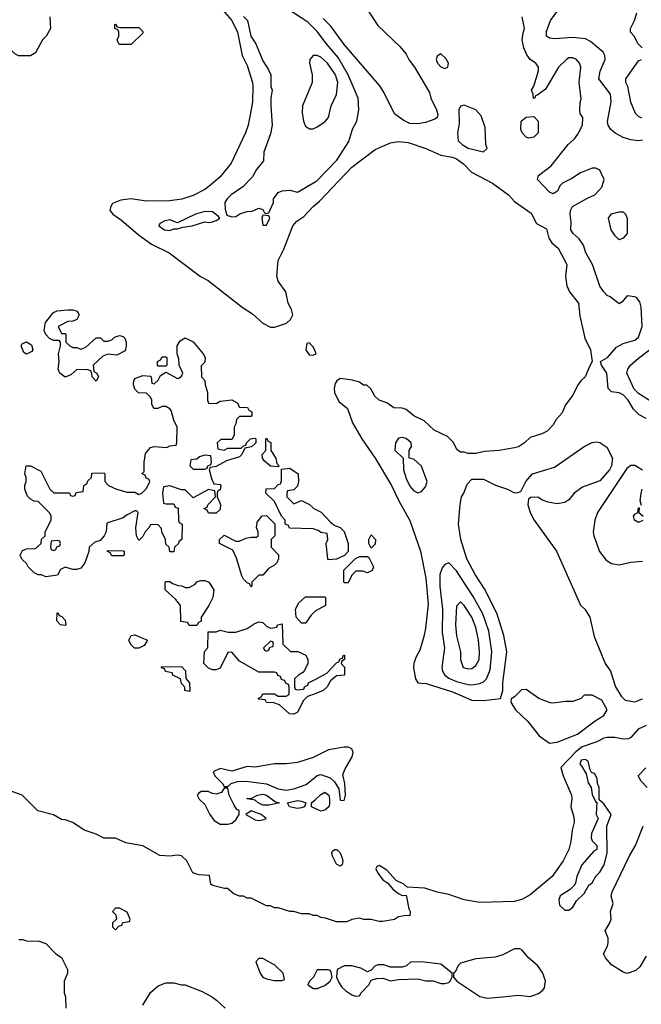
# Model space of a CAD drawing. Header units: inches. Extents: x 2348341 to 2479810, y 460419 to 613669.
# Tile 315 of 656: x 2368475 to 2371684, y 573070 to 578155. Entities that reach past the tile are written whole.
import ezdxf

# ---------------------------------------------------------------- set-up
doc = ezdxf.new("R2010")
doc.units = ezdxf.units.IN
doc.header["$MEASUREMENT"] = 0
doc.layers.add('C3567', color=7, linetype='Continuous')
doc.layers.add('C3577', color=7, linetype='Continuous')

msp = doc.modelspace()

# ---------------------------------------------------------------- linework, layer by layer
at = {"layer": 'C3567', "color": 2}
for points, elevation in [([(2370000, 578104.3), (2369961.8, 578141.8), (2369830, 578227.6), (2369810, 578247), (2369700.6, 578380.6), (2369606.3, 578506.3), (2369594.5, 578550), (2369594.5, 578570), (2369602.7, 578590), (2369631.3, 578628.7), (2369670, 578657.3), (2369706, 578670), (2369730, 578666), (2369790, 578643), (2369930, 578562.4), (2370000, 578538.6)], 106), ([(2369486.6, 578246.6), (2369570, 578150.5), (2369599.5, 578090), (2369623.8, 577970), (2369650, 577918), (2369676.4, 577830), (2369678.4, 577810), (2369676.3, 577730), (2369670.6, 577690.6), (2369654.4, 577610), (2369640.4, 577570), (2369565.9, 577414.1), (2369510, 577342.7), (2369459.9, 577300.1), (2369430, 577278), (2369370, 577246.6), (2369312.3, 577227.7), (2369250, 577219.5), (2369130, 577218.4), (2369049.5, 577229.5), (2368997.1, 577222.9), (2368954.8, 577205.2), (2368944.7, 577190), (2368941, 577170), (2368956, 577150), (2368999.9, 577119.9), (2369085.9, 577045.9), (2369154.9, 576994.9), (2369246.8, 576950), (2369408.7, 576828.7), (2369448.5, 576808.5), (2369624, 576670), (2369676.2, 576636.2), (2369730, 576587.3), (2369770, 576566.8), (2369790, 576566.8), (2369853.2, 576586.8), (2369873.6, 576606.4), (2369885.2, 576630), (2369878, 576658), (2369860.9, 576690), (2369849.2, 576750), (2369810, 576804), (2369802.9, 576830), (2369810, 576912), (2369839, 576970), (2369885.1, 577090), (2369906.1, 577113.9), (2369941.6, 577138.4), (2369989.3, 577190), (2370000, 577198.9)], 102), ([(2368631.1, 578168.9), (2368634, 578110), (2368612, 578070), (2368592, 578050), (2368556.9, 577983.1), (2368530, 577968), (2368468.4, 577968.4), (2368450, 577978), (2368434, 577994), (2368370, 578018), (2368358, 578030), (2368338, 578070), (2368315.3, 578095.3), (2368309, 578110), (2368315.3, 578130), (2368314.6, 578145.4), (2368306.3, 578186.3)], 98), ([(2369630, 578170.7), (2369650.5, 578150), (2369668.2, 578070), (2369694, 578030), (2369730, 577942), (2369758.5, 577898.5), (2369770.7, 577870.7), (2369772, 577810), (2369778, 577790), (2369770.9, 577749.1), (2369770.7, 577710), (2369778, 577610), (2369770, 577566), (2369734.8, 577470), (2369734, 577426), (2369698, 577382), (2369677.3, 577342.7), (2369627.7, 577292.3), (2369566.8, 577250), (2369546.8, 577230), (2369534.8, 577210), (2369536, 577176), (2369544.7, 577144.7), (2369570, 577136), (2369590, 577138.8), (2369611.6, 577151.6), (2369650, 577164.7), (2369674.6, 577165.4), (2369710, 577182), (2369730, 577174), (2369738, 577158), (2369750, 577154), (2369762, 577158), (2369786, 577210), (2369786, 577230), (2369810, 577262), (2369830, 577271.3), (2369870, 577274), (2369910, 577264.7), (2370000, 577318.1)], 106), ([(2370000, 577969.5), (2369990.6, 577969.4), (2369973.4, 577950), (2369970.4, 577930), (2369985.3, 577870), (2369985.3, 577830), (2369934.9, 577710), (2369933.2, 577673.2), (2369940.7, 577630), (2369950, 577604.7), (2369970.9, 577590.9), (2369990, 577590.8), (2370000, 577595.9)], 110), ([(2370000, 576443.5), (2369990, 576466), (2369970, 576486), (2369958, 576482), (2369952, 576450), (2369970, 576424.7), (2369990, 576422), (2370000, 576427)], 102), ([(2370000, 575522.4), (2369990, 575526), (2369868.4, 575528.4), (2369862, 575542), (2369846, 575550), (2369846, 575570), (2369826, 575590), (2369790, 575666), (2369746, 575710), (2369747.3, 575732.7), (2369790, 575734), (2369810, 575754), (2369822, 575758), (2369827.3, 575772.7), (2369826, 575834), (2369870, 575838), (2369912, 575810), (2369914, 575770), (2369910, 575746), (2369890, 575726), (2369858, 575722), (2369854, 575710), (2369854, 575690), (2369890, 575654), (2369930, 575672), (2369971.6, 575651.6), (2369994, 575630), (2370000, 575627)], 98), ([(2370000, 575100.6), (2369999.6, 575100.4), (2369979.6, 575080.4), (2369950, 575038), (2369930, 575038), (2369902, 575070), (2369899, 575110), (2369916.4, 575143.6), (2369950, 575174), (2370000, 575174)], 98), ([(2370000, 574673.9), (2369961, 574659), (2369941, 574639), (2369910, 574578), (2369890, 574568.7), (2369868, 574570), (2369816.4, 574616.4), (2369787.3, 574627.3), (2369748.4, 574628.4), (2369742, 574642), (2369710, 574646), (2369706, 574650), (2369722, 574658), (2369730, 574674), (2369790, 574674), (2369810, 574662), (2369850, 574662), (2369866, 574670), (2369866, 574710), (2369862, 574722), (2369850, 574726), (2369842, 574742), (2369827.3, 574747.3), (2369822, 574762), (2369807.3, 574767.3), (2369802, 574782), (2369790, 574786), (2369710, 574786), (2369610, 574842), (2369570, 574888), (2369550, 574886), (2369510, 574806), (2369490, 574798), (2369470, 574798), (2369450, 574806), (2369426, 574830), (2369428.4, 574891.6), (2369446, 574910), (2369447.3, 574992.7), (2369490, 574994), (2369510, 575002), (2369551.6, 574991.6), (2369590, 574991.3), (2369650, 575011.3), (2369684.7, 575035.3), (2369710, 575044.7), (2369730, 575042), (2369750, 575022), (2369770, 575012), (2369802, 575018), (2369806, 575030), (2369830, 575034), (2369834, 574930), (2369872.7, 574892.7), (2369911.6, 574891.6), (2369952.7, 574872.7), (2369962, 574850), (2369962, 574830), (2369945.4, 574794.6), (2369936.9, 574783.1), (2369914, 574770), (2369894, 574750), (2369894, 574710), (2369898, 574698), (2369910, 574694), (2369942, 574698), (2369946, 574710), (2369962, 574718), (2369966, 574730), (2370000, 574747.9)], 98), ([(2370000, 574350), (2369990, 574345.2), (2369910, 574319.5), (2369850, 574312.3), (2369790, 574312.3), (2369690, 574294), (2369650, 574297.2), (2369570, 574274), (2369510, 574288), (2369474, 574270), (2369482, 574250), (2369522, 574210), (2369530, 574194), (2369550, 574194), (2369566, 574210), (2369599, 574221), (2369642.5, 574222.5), (2369750, 574209), (2369810, 574182), (2369850, 574175.3), (2369890, 574182.6), (2369954.3, 574205.7), (2370000, 574242.7)], 102), ([(2370000, 573528), (2369990, 573528), (2369970, 573538), (2369930, 573538), (2369890, 573548.7), (2369870, 573548.7), (2369810, 573568), (2369790, 573568), (2369770, 573578), (2369750, 573578), (2369670, 573618), (2369650, 573618), (2369630, 573628), (2369610, 573628), (2369580.4, 573640.4), (2369547.3, 573667.3), (2369532.7, 573667.3), (2369470, 573684), (2369462, 573690), (2369454.6, 573734.6), (2369399.3, 573739.3), (2369369.5, 573749.5), (2369337.2, 573810), (2369310, 573837.2), (2369290, 573840.9), (2369250, 573835.1), (2369199, 573839), (2369110, 573888), (2369023.1, 573903.1), (2368970, 573928), (2368910, 573928), (2368870, 573948.7), (2368808, 573970), (2368750, 574008.7), (2368710, 574022), (2368690, 574024), (2368649.1, 574049.1), (2368569.1, 574069.1), (2368488, 574150), (2368386.8, 574186.8)], 102), ([(2370000, 574081.7), (2369982, 574090), (2369982, 574110), (2370000, 574126.5)], 98), ([(2368470, 573404.7), (2368490, 573404.7), (2368510, 573398), (2368575.3, 573395.3), (2368610, 573384.7), (2368662, 573330), (2368690, 573312), (2368722, 573250), (2368722, 573230), (2368704.7, 573190), (2368704.7, 573130), (2368711.6, 573108.4), (2368714, 573050)], 102), ([(2370000, 573227.6), (2369991.3, 573210), (2369971.3, 573190), (2369962, 573170), (2369991, 573151), (2370000, 573150.9)], 106), ([(2369110, 573064.7), (2369150, 573131.3), (2369190, 573164.7), (2369230, 573181), (2369270, 573181), (2369310, 573171), (2369330, 573171), (2369416.3, 573136.3), (2369470, 573106.8), (2369490.5, 573090.5), (2369536, 573050)], 102)]:
    msp.add_lwpolyline(points, dxfattribs=dict(at, elevation=elevation))
for points, elevation in [([(2368990, 578114), (2369090, 578114), (2369110, 578094), (2369110, 578086), (2369050, 578026), (2368990, 578026), (2368986, 578030), (2368978, 578050), (2368986, 578070), (2368986, 578090), (2368982, 578102), (2368966, 578110), (2368966, 578130), (2368970, 578132), (2368978, 578118)], 98), ([(2369430, 577164), (2369382, 577150), (2369290, 577106), (2369250, 577122), (2369223.5, 577116.5), (2369198, 577102), (2369194, 577090), (2369222, 577070), (2369250, 577066), (2369270, 577074), (2369290, 577074), (2369316.4, 577083.6), (2369366, 577090), (2369430, 577111.3), (2369450, 577106.8), (2369466, 577110), (2369490, 577118), (2369508, 577130), (2369500.4, 577140.4), (2369470, 577162)], 106), ([(2369730, 577146), (2369724.7, 577130), (2369730, 577094), (2369750, 577094), (2369766, 577130), (2369762, 577142)], 106), ([(2368690, 576534), (2368710, 576534), (2368714, 576530), (2368714, 576490), (2368734, 576470), (2368750, 576462), (2368770, 576462), (2368790, 576454), (2368816.4, 576463.6), (2368870, 576512), (2368891.6, 576511.6), (2368910, 576494), (2368930, 576494), (2368950, 576502), (2368964.7, 576515.3), (2368990, 576524.7), (2369010, 576518), (2369018, 576510), (2369024.7, 576490), (2369024.7, 576470), (2369022, 576450), (2369016.9, 576443.1), (2368976.9, 576423.1), (2368930, 576428), (2368903.6, 576416.4), (2368854, 576370), (2368858, 576338), (2368874, 576330), (2368882, 576310), (2368870, 576288), (2368848.7, 576310), (2368848, 576328), (2368842, 576342), (2368827.3, 576347.3), (2368770, 576348), (2368739.8, 576320.2), (2368710, 576308.7), (2368682, 576330), (2368674, 576350), (2368679, 576390), (2368675.3, 576430), (2368686, 576470), (2368686, 576490), (2368678, 576498), (2368650, 576498), (2368628.7, 576508.7), (2368609.1, 576529.1), (2368602, 576550), (2368608.4, 576591.6), (2368650, 576642), (2368668.9, 576651.1), (2368724, 576656), (2368750, 576656), (2368772, 576650), (2368782, 576630), (2368770, 576606), (2368750, 576598), (2368723.6, 576596.4), (2368674, 576570)], 98), ([(2369490, 576172), (2369510, 576184.7), (2369570, 576192), (2369596.9, 576176.9), (2369610, 576154), (2369651.6, 576151.6), (2369658, 576138), (2369674, 576130), (2369674, 576110), (2369670, 576106), (2369610, 576106), (2369594, 576090), (2369591.6, 576068.4), (2369582, 576050), (2369582, 576010), (2369570, 575986), (2369512.7, 575987.3), (2369494, 575970), (2369498, 575938), (2369530, 575932), (2369550, 575942), (2369618, 575942), (2369630, 575954), (2369642, 575958), (2369646, 575970), (2369666, 575990), (2369690, 575994), (2369694, 575990), (2369694, 575970), (2369671.6, 575948.4), (2369638, 575942), (2369622, 575910), (2369610, 575898), (2369542.8, 575877.2), (2369490, 575848), (2369458, 575842), (2369454, 575830), (2369465.4, 575785.4), (2369478, 575758), (2369510, 575754), (2369514, 575750), (2369510, 575726), (2369498, 575722), (2369494, 575710), (2369494, 575690), (2369511.1, 575651.1), (2369510, 575626), (2369490, 575606), (2369450, 575606), (2369442, 575622), (2369426, 575630), (2369442, 575638), (2369446, 575650), (2369486, 575690), (2369482, 575722), (2369450, 575728), (2369370, 575686), (2369330, 575726), (2369310, 575726), (2369250, 575748), (2369218, 575742), (2369212, 575710), (2369218, 575658), (2369230, 575654), (2369270, 575654), (2369278, 575638), (2369292.7, 575632.7), (2369294, 575570), (2369298, 575558), (2369314, 575550), (2369312, 575470), (2369298, 575462), (2369294, 575450), (2369274, 575430), (2369270, 575406), (2369250, 575406), (2369246, 575430), (2369230, 575446), (2369228, 575470), (2369208, 575510), (2369207.3, 575527.3), (2369187.3, 575547.3), (2369150, 575546), (2369142, 575530), (2369122, 575510), (2369110, 575486), (2369090, 575466), (2369078, 575490), (2369075.3, 575530), (2369086, 575610), (2369078, 575618), (2369070, 575618), (2369030, 575598), (2369010, 575582), (2368925.4, 575554.6), (2368921, 575510), (2368911, 575489), (2368890, 575466), (2368863.6, 575456.4), (2368834, 575430), (2368831.6, 575408.4), (2368811.3, 575350), (2368790, 575322), (2368770, 575315.3), (2368750, 575315.3), (2368710, 575328), (2368685.4, 575314.6), (2368670, 575286), (2368610, 575278), (2368587.3, 575287.3), (2368570, 575288), (2368550, 575298), (2368518, 575330), (2368510, 575346), (2368487.3, 575367.3), (2368480.4, 575380.4), (2368478, 575390), (2368490, 575414), (2368510, 575422), (2368556.4, 575423.6), (2368586, 575450), (2368588.4, 575471.6), (2368606, 575490), (2368606, 575510), (2368638, 575570), (2368638, 575590), (2368630, 575606), (2368570, 575666), (2368550, 575668), (2368530, 575678), (2368514.6, 575694.6), (2368502, 575730), (2368502, 575750), (2368508.7, 575770), (2368508.7, 575790), (2368502, 575810), (2368508.7, 575851.3), (2368531.6, 575851.6), (2368583.6, 575823.6), (2368631.1, 575731.1), (2368651.6, 575711.6), (2368732, 575712), (2368738, 575698), (2368750, 575694), (2368762, 575698), (2368767.3, 575712.7), (2368802, 575718), (2368806, 575750), (2368822, 575758), (2368827.3, 575772.7), (2368846, 575790), (2368847.3, 575812.7), (2368910, 575814), (2368914, 575810), (2368914, 575770), (2368934, 575750), (2368974, 575730), (2369030, 575714), (2369070, 575714), (2369090, 575702), (2369106, 575710), (2369130, 575734), (2369146, 575770), (2369142, 575782), (2369127.3, 575787.3), (2369122, 575802), (2369106, 575810), (2369118, 575822), (2369118, 575870), (2369125.2, 575914.8), (2369150, 575944.7), (2369170, 575951.3), (2369235.3, 575944.7), (2369250, 575954), (2369282, 575958), (2369286, 575970), (2369288, 576050), (2369270, 576086), (2369256.4, 576136.4), (2369250, 576146), (2369230, 576158), (2369210, 576158), (2369187.3, 576147.3), (2369167.3, 576147.3), (2369158, 576170), (2369158, 576190), (2369150, 576206), (2369130, 576226), (2369088.4, 576228.4), (2369070, 576246), (2369062, 576270), (2369064, 576290), (2369070, 576302), (2369110, 576318), (2369150, 576314), (2369154, 576310), (2369158, 576278), (2369170, 576274), (2369190, 576294), (2369202, 576318), (2369230, 576334), (2369290, 576302), (2369296.4, 576303.6), (2369310, 576314), (2369318, 576330), (2369298, 576370), (2369296.4, 576403.6), (2369288, 576430), (2369288, 576470), (2369303.1, 576496.9), (2369328.9, 576511.1), (2369370, 576491.3), (2369422, 576430), (2369432, 576410), (2369430, 576386), (2369412.7, 576367.3), (2369414, 576310), (2369431.6, 576291.6), (2369432, 576270), (2369444.7, 576230), (2369444.7, 576190), (2369450, 576174)], 98), ([(2368510, 576428), (2368496.4, 576436.4), (2368482, 576470), (2368490, 576482), (2368510, 576491.3), (2368535.3, 576475.3), (2368542, 576450), (2368538, 576442)], 98), ([(2369190, 576366), (2369186, 576370), (2369186, 576390), (2369202, 576398), (2369210, 576414), (2369230, 576414), (2369234, 576410), (2369234, 576370), (2369230, 576366)], 98), ([(2369810, 575846), (2369769.1, 575849.1), (2369736.4, 575876.4), (2369728, 575890), (2369726, 575910), (2369746, 575930), (2369746, 575990), (2369750, 575994), (2369758, 575978), (2369771.6, 575971.6), (2369772, 575930), (2369798, 575890), (2369802, 575862), (2369814, 575850)], 98), ([(2369430, 575906), (2369403.6, 575896.4), (2369390, 575886), (2369358, 575882), (2369354, 575850), (2369370, 575834), (2369430, 575834), (2369442, 575838), (2369446, 575850), (2369462, 575858), (2369466, 575870), (2369462, 575902)], 98), ([(2369670, 575226), (2369662, 575242), (2369650, 575246), (2369630, 575266), (2369622, 575282), (2369594.6, 575374.6), (2369575.3, 575415.3), (2369506, 575450), (2369506, 575470), (2369530, 575492), (2369590, 575462), (2369610, 575462), (2369643.1, 575476.9), (2369670, 575482), (2369698, 575482), (2369706, 575490), (2369706, 575510), (2369698, 575530), (2369700.4, 575559.6), (2369727.3, 575592.7), (2369750, 575594), (2369791.6, 575551.6), (2369792, 575490), (2369774, 575470), (2369774, 575430), (2369811.6, 575391.6), (2369811.3, 575370), (2369802, 575350), (2369790, 575338), (2369759.6, 575320.4), (2369730, 575286), (2369710, 575286), (2369674, 575250), (2369674, 575230)], 98), ([(2368670, 575466), (2368638, 575462), (2368634, 575430), (2368638, 575418), (2368650, 575414), (2368662, 575418), (2368667.3, 575432.7), (2368682, 575438), (2368686, 575450), (2368682, 575462)], 98), ([(2368950, 575386), (2368942, 575402), (2368926, 575410), (2368930, 575414), (2369010, 575412), (2369014, 575410), (2369014, 575390), (2369010, 575386)], 98), ([(2369350, 575026), (2369342, 575042), (2369307.3, 575047.3), (2369306, 575130), (2369280.4, 575160.4), (2369226, 575210), (2369226, 575250), (2369230, 575254), (2369250, 575254), (2369263.6, 575243.6), (2369292.7, 575232.7), (2369311.6, 575231.6), (2369330, 575222), (2369350, 575222), (2369380.4, 575239.6), (2369389, 575251), (2369410, 575258), (2369430, 575258), (2369451.3, 575250), (2369478, 575210), (2369471.3, 575170), (2369450.9, 575129.1), (2369412, 575070), (2369412, 575048), (2369398, 575042), (2369390, 575026)], 98), ([(2368710, 575026), (2368686, 575030), (2368666, 575050), (2368668.4, 575091.6), (2368674, 575090), (2368678, 575078), (2368692.7, 575072.7), (2368710, 575054), (2368714, 575030)], 98), ([(2369068.4, 574908.4), (2369048.4, 574928.4), (2369038, 574950), (2369050, 574974), (2369070, 574978), (2369134, 574950), (2369116.9, 574923.1), (2369090, 574908.7)], 98), ([(2369770, 574946), (2369734, 574910), (2369738, 574898), (2369750, 574894), (2369762, 574898), (2369766, 574914), (2369782, 574918), (2369786, 574930), (2369782, 574942)], 98), ([(2369350, 574686), (2369328, 574690), (2369327.3, 574707.3), (2369310, 574726), (2369306, 574750), (2369266, 574770), (2369262, 574782), (2369228.4, 574788.4), (2369222, 574802), (2369207.3, 574807.3), (2369207.3, 574812.7), (2369310, 574814), (2369331.6, 574791.6), (2369332.7, 574752.7), (2369352, 574730), (2369354, 574690)], 98), ([(2369550, 574186), (2369530, 574186), (2369516, 574164), (2369490, 574155.3), (2369470, 574158), (2369448.4, 574168.4), (2369411.6, 574168.4), (2369399.6, 574160.4), (2369392, 574150), (2369402, 574130), (2369430, 574102), (2369456, 574050), (2369479.8, 574019.8), (2369510, 574001), (2369550, 574001), (2369570, 574006), (2369590, 574022), (2369608, 574050), (2369608, 574070), (2369596, 574076), (2369581, 574101), (2369557.2, 574150)], 102), ([(2369762.3, 574097.7), (2369730, 574098.9), (2369706.6, 574110), (2369690, 574124.5), (2369649.3, 574130.7), (2369650, 574134), (2369670, 574132), (2369702, 574150), (2369730, 574155.8), (2369750, 574150.4), (2369796.4, 574116.4), (2369814, 574110), (2369810, 574109.2)], 98), ([(2369910, 574080.5), (2369868, 574090), (2369858, 574110), (2369910, 574121.6), (2369930, 574119.3), (2369952, 574110), (2369946, 574090), (2369930, 574084.2)], 98), ([(2369670, 574068.7), (2369642, 574050), (2369690, 574022.8), (2369710, 574018.8), (2369730, 574022.8), (2369748, 574030), (2369722, 574050)], 102), ([(2368990, 573566), (2368970, 573566), (2368954, 573550), (2368972, 573532), (2368974, 573510), (2368954, 573490), (2368954, 573470), (2368970, 573454), (2368987.3, 573472.7), (2369002, 573478), (2369007.3, 573492.7), (2369042, 573498), (2369046, 573510), (2369030, 573546)], 106), ([(2369730, 573306), (2369710, 573306), (2369694, 573290), (2369716, 573230), (2369730.7, 573210.7), (2369750, 573201), (2369788, 573192), (2369830, 573192), (2369842, 573198), (2369835.3, 573230), (2369792.7, 573272.7)], 106)]:
    msp.add_lwpolyline(points, close=True, dxfattribs=dict(at, elevation=elevation))
at = {"layer": 'C3577', "color": 2}
for points, elevation in [([(2370270, 578206), (2370324.7, 578124.7), (2370437.1, 578017.1), (2370470, 577976), (2370486.2, 577946.2), (2370514, 577910), (2370590, 577778), (2370597.3, 577750), (2370627.3, 577690), (2370634.4, 577665.6), (2370631, 577650), (2370618.5, 577641.5), (2370570, 577624.5), (2370530, 577617), (2370490, 577619.3), (2370455.1, 577635.1), (2370409.3, 577669.3), (2370357.2, 577777.2), (2370333.8, 577813.8), (2370150, 578026.6), (2370081, 578121), (2370041, 578161)], 102), ([(2371690, 577532.3), (2371670, 577529.4), (2371630, 577535.1), (2371590, 577547), (2371550, 577569.3), (2371526, 577590), (2371513.2, 577610), (2371509.4, 577629.4), (2371528, 577730), (2371526, 577770), (2371465.2, 577850), (2371471.7, 577888.3), (2371498, 577950), (2371496, 577970), (2371486.8, 577986.8), (2371421.5, 578041.5), (2371395.6, 578055.6), (2371330, 578062.9), (2371236.5, 578056.5), (2371210, 578059), (2371195.3, 578070), (2371194, 578094), (2371215.1, 578150), (2371271.9, 578228.1)], 98), ([(2371710, 576094.7), (2371673.7, 576113.7), (2371644, 576144), (2371616.2, 576190), (2371590, 576218), (2371570, 576227), (2371530, 576233.2), (2371513.2, 576250), (2371506.6, 576330), (2371479.3, 576370), (2371474, 576390), (2371510, 576410.6), (2371557, 576463), (2371590, 576482.8), (2371650, 576499.1), (2371670, 576516), (2371689.3, 576570), (2371684, 576670), (2371677.2, 576697.2), (2371659.3, 576719.3), (2371650, 576724), (2371611.3, 576728.7), (2371583.6, 576696.4), (2371570, 576688), (2371524, 576724), (2371508.7, 576730), (2371490, 576748.7), (2371470, 576778), (2371432.3, 576890), (2371397, 576950), (2371385.1, 576990), (2371362.7, 577022.7), (2371333.2, 577050), (2371321.2, 577070), (2371322.7, 577110), (2371317.2, 577150), (2371319, 577170), (2371328.7, 577190), (2371406.2, 577233.8), (2371444, 577250), (2371481.2, 577290), (2371493.2, 577330), (2371470, 577378), (2371450, 577388.7), (2371430, 577388.7), (2371370, 577364), (2371325.8, 577334.2), (2371278, 577310), (2371262.8, 577297.2), (2371250.7, 577269.3), (2371230, 577255.3), (2371210, 577264), (2371149, 577330), (2371154, 577350), (2371219.6, 577400.4), (2371306.6, 577510), (2371339.7, 577540.3), (2371356.9, 577563.1), (2371380.9, 577610), (2371382, 577650), (2371368.7, 577670), (2371366, 577690), (2371368, 577728), (2371373.6, 577746.4), (2371363.6, 577830), (2371372.7, 577910), (2371365.2, 577930), (2371350, 577949), (2371330, 577957.2), (2371310, 577957.2), (2371298, 577950), (2371256, 577910), (2371190, 577795.3), (2371150, 577766), (2371138, 577762), (2371134, 577750), (2371127.3, 577747.3), (2371126, 577770), (2371118, 577790), (2371129.1, 577810.9), (2371154, 577890), (2371154, 577910), (2371139, 577930), (2371109.7, 577949.7), (2371092.5, 577972.5), (2371076.9, 578010), (2371069.2, 578050.8), (2371073.6, 578086.4), (2371082, 578110), (2371068.7, 578170)], 102), ([(2371688, 578010), (2371668, 578030), (2371648, 578070), (2371628.7, 578090), (2371629, 578110), (2371649, 578150), (2371661.2, 578190)], 94), ([(2370000, 577318.1), (2370010, 577324), (2370112.7, 577430), (2370174.8, 577525.2), (2370194, 577590), (2370216, 577630), (2370225.2, 577690), (2370222.7, 577750), (2370171.5, 577870), (2370119.5, 577959.5), (2370058.4, 578030), (2370010, 578094.5), (2370000, 578104.3)], 106), ([(2370000, 577595.9), (2370010, 577601), (2370050, 577626.8), (2370069.5, 577650), (2370082.9, 577710), (2370111.3, 577768.7), (2370118, 577830), (2370105.6, 577870), (2370064.5, 577930), (2370030, 577962), (2370010, 577969.5), (2370000, 577969.5)], 110), ([(2371686.8, 577646.8), (2371670, 577654), (2371654, 577670), (2371629.5, 577729.5), (2371614, 577810), (2371604, 577830), (2371604, 577850), (2371670, 577942), (2371686, 577950)], 94), ([(2370000, 577198.9), (2370022.4, 577217.6), (2370190, 577393.4), (2370310, 577484), (2370390, 577519.1), (2370430, 577524.9), (2370479.9, 577519.9), (2370572, 577490), (2370650, 577456), (2370710, 577445.5), (2370730, 577435.5), (2370766.8, 577410), (2370808.2, 577368.2), (2370916, 577310), (2370998.8, 577250), (2371030, 577216), (2371114.9, 577154.9), (2371143, 577103), (2371194.2, 577074.2), (2371206.6, 577026.6), (2371223.1, 577003.1), (2371254.4, 576974.4), (2371299.1, 576890), (2371293.4, 576830), (2371299.8, 576779.8), (2371313.4, 576750), (2371360.7, 576690), (2371366, 576626), (2371393, 576510), (2371422, 576450), (2371431.3, 576390), (2371415.9, 576364.1), (2371394.8, 576310), (2371371.3, 576290), (2371354, 576266), (2371330, 576215.3), (2371293.7, 576166.3), (2371275.9, 576124.1), (2371244.7, 576090), (2371230, 576062), (2371198, 576030), (2371170, 576015.3), (2371110, 575997.2), (2371081, 575970), (2371050.3, 575949.7), (2371030, 575943.7), (2370950.6, 575929.4), (2370875.3, 575924.7), (2370830, 575915.3), (2370790, 575915.3), (2370770, 575922), (2370750, 575922), (2370733.6, 575933.6), (2370713.6, 575973.6), (2370683.1, 576003.1), (2370614.6, 576034.6), (2370563.1, 576083.1), (2370510, 576109), (2370470, 576141.2), (2370450, 576149.2), (2370406, 576150), (2370370, 576175.3), (2370330, 576189.2), (2370309, 576210), (2370288.4, 576248.4), (2370267.3, 576267.3), (2370250, 576268), (2370230, 576282), (2370193.6, 576293.6), (2370130, 576302), (2370112, 576290), (2370103.5, 576276.5), (2370098.8, 576250), (2370100.7, 576230), (2370123.4, 576183.4), (2370167.1, 576147.1), (2370192.8, 576072.8), (2370240.7, 575990), (2370310, 575890.8), (2370394.9, 575750), (2370432.7, 575670), (2370488.5, 575568.5), (2370543.8, 575410), (2370572.2, 575270), (2370583.4, 575136.6), (2370570.4, 575010), (2370561.6, 574970), (2370541.1, 574898.9), (2370519.9, 574860.1), (2370510.5, 574830), (2370508.3, 574808.3), (2370518.8, 574750), (2370530.9, 574730.9), (2370573.6, 574726.4), (2370710, 574684.4), (2370810, 574641.3), (2370870, 574639.3), (2370958, 574650), (2370969.2, 574690.8), (2370969.4, 574730), (2370989.3, 574890), (2370974.8, 574974.8), (2370938, 575090), (2370875.3, 575215.3), (2370826.6, 575290), (2370783.7, 575370), (2370753.2, 575470), (2370740.9, 575550), (2370749.3, 575650.7), (2370755.3, 575690), (2370768.7, 575710), (2370784.7, 575755.3), (2370810, 575782), (2370870, 575782), (2370931.1, 575751.1), (2370994, 575730), (2371030, 575712), (2371047.3, 575712.7), (2371062, 575718), (2371088.7, 575770), (2371122, 575810), (2371236.6, 575843.4), (2371390, 575950.5), (2371430, 575970.6), (2371454, 575974), (2371470.7, 575970.7), (2371506.4, 575946.4), (2371534.8, 575890), (2371530.7, 575850.7), (2371520.7, 575830), (2371470, 575773.2), (2371379.9, 575740.1), (2371338, 575710), (2371310, 575675.3), (2371290, 575662), (2371250, 575654), (2371203.2, 575663.2), (2371173.6, 575673.6), (2371150, 575688.7), (2371112, 575688), (2371102, 575678), (2371098, 575650), (2371111, 575610), (2371131, 575570), (2371246, 575410), (2371371.1, 575131.1), (2371392, 575110), (2371418, 575070), (2371441, 574970), (2371498, 574830), (2371524.7, 574790), (2371551.3, 574710), (2371580.7, 574660.7), (2371601.4, 574641.4), (2371650, 574632.4), (2371690, 574647.4)], 102), ([(2370000, 576427), (2370006, 576430), (2370000, 576443.5)], 102), ([(2371750, 576173.2), (2371670, 576223.6), (2371647, 576247), (2371609, 576330), (2371614, 576350), (2371629, 576370), (2371670, 576406.8), (2371726, 576450)], 98), ([(2371690, 575828.7), (2371650, 575853.2), (2371630, 575853.2), (2371610, 575837.2), (2371457.3, 575610), (2371444, 575570), (2371436, 575510), (2371438.8, 575490), (2371467.9, 575407.9), (2371503.4, 575363.4), (2371530, 575346.8), (2371570, 575338.8), (2371630, 575354), (2371690, 575358.8)], 106), ([(2371686, 575646), (2371678, 575670), (2371684, 575710), (2371689.3, 575730.7)], 106), ([(2370000, 575627), (2370031.1, 575611.1), (2370079.6, 575559.6), (2370102, 575542), (2370130, 575532), (2370150.8, 575510.8), (2370171.3, 575450), (2370171.6, 575408.4), (2370151.6, 575388.4), (2370110, 575368), (2370070, 575366), (2370066, 575370), (2370058, 575450), (2370066, 575470), (2370062, 575502), (2370030, 575506), (2370016.4, 575516.4), (2370000, 575522.4)], 98), ([(2371691.6, 575568.4), (2371670, 575558), (2371648.7, 575570), (2371644, 575590), (2371650, 575602), (2371666, 575610), (2371670, 575634), (2371674, 575634), (2371672, 575610), (2371694, 575590)], 106), ([(2370000, 575174), (2370050, 575174), (2370054, 575170), (2370054, 575130), (2370000, 575100.6)], 98), ([(2370000, 574747.9), (2370060.4, 574779.6), (2370110, 574834), (2370122, 574838), (2370130, 574854), (2370142, 574858), (2370147.3, 574872.7), (2370152.7, 574872.7), (2370152, 574850), (2370138, 574842), (2370134, 574830), (2370151.1, 574811.1), (2370152, 574770), (2370110, 574766), (2370079.6, 574740.4), (2370062, 574710), (2370042, 574690), (2370000, 574673.9)], 98), ([(2371710, 574509), (2371668.7, 574491.3), (2371630, 574448), (2371618.8, 574441.2), (2371590, 574439.3), (2371548, 574448), (2371508.1, 574448.1), (2371490, 574444.8), (2371454.4, 574425.6), (2371379.7, 574400.3), (2371346.2, 574373.8), (2371268, 574292), (2371280.7, 574250), (2371324, 574150), (2371326.4, 574133.6), (2371320.7, 574090), (2371336.1, 574036.1), (2371337.1, 574010), (2371327.3, 573970), (2371320.5, 573910), (2371310.5, 573870), (2371280.5, 573810), (2371224, 573730), (2371110, 573636), (2371070, 573612.3), (2371030, 573600.9), (2370850, 573596), (2370770, 573609.3), (2370690, 573637.2), (2370630, 573649.2), (2370566, 573670), (2370475.3, 573675.3), (2370458, 573690), (2370418, 573710), (2370370, 573762), (2370330, 573786), (2370318, 573782), (2370314, 573770), (2370322, 573750), (2370350, 573712), (2370376, 573696), (2370403.5, 573663.5), (2370430, 573642), (2370450, 573632), (2370470, 573634), (2370483.6, 573563.6), (2370491.6, 573548.4), (2370490, 573526), (2370470, 573528), (2370430, 573522), (2370410, 573508.7), (2370350, 573498), (2370330, 573498), (2370290, 573508), (2370251.6, 573508.4), (2370230, 573515.3), (2370190, 573508), (2370163.6, 573496.4), (2370110, 573495.3), (2370054.6, 573514.6), (2370030, 573518), (2370010, 573528), (2370000, 573528)], 102), ([(2370000, 574242.7), (2370010, 574250.8), (2370030, 574257.3), (2370078.7, 574238.7), (2370099.5, 574219.5), (2370123, 574183), (2370130, 574124.7), (2370150, 574122), (2370157.2, 574150), (2370153.2, 574210), (2370144, 574256), (2370154.6, 574285.4), (2370191.9, 574348.1), (2370196, 574370), (2370189.1, 574389.1), (2370170, 574397.2), (2370150, 574398), (2370070, 574383.7), (2370000, 574350)], 102), ([(2371715.3, 574190), (2371683.1, 574223.1), (2371668, 574250), (2371708.4, 574291.6)], 102), ([(2370000, 574126.5), (2370030, 574154), (2370050, 574164.9), (2370070.2, 574150.2), (2370075.2, 574130), (2370074.7, 574105.3), (2370070.2, 574089.8), (2370050, 574072), (2370030, 574067.8), (2370000, 574081.7)], 98), ([(2371710, 573318), (2371676.9, 573263.1), (2371655.3, 573244.7), (2371611, 573229), (2371590, 573235.3), (2371530, 573274), (2371499, 573310), (2371489.2, 573330), (2371509.2, 573370), (2371512.5, 573387.5), (2371512.3, 573412.3), (2371498, 573450), (2371522, 573490), (2371528, 573510), (2371526, 573550), (2371539, 573590), (2371529, 573629), (2371534, 573650), (2371622.5, 573837.5), (2371654, 573890), (2371693.2, 573990)], 102), ([(2370000, 573150.9), (2370010, 573150.8), (2370050, 573166.8), (2370078, 573190), (2370088, 573210), (2370082, 573242), (2370068, 573248), (2370010, 573248), (2370000, 573227.6)], 106)]:
    msp.add_lwpolyline(points, dxfattribs=dict(at, elevation=elevation))
for points, elevation in [([(2370650, 577978), (2370630, 577966), (2370624.7, 577950), (2370632, 577930), (2370650, 577912), (2370670, 577902), (2370686, 577910), (2370688, 577930), (2370674.6, 577954.6)], 106), ([(2370770, 577714), (2370751.1, 577708.9), (2370742.8, 577690), (2370743.5, 577616.5), (2370736, 577570), (2370738.8, 577530), (2370758.8, 577510), (2370790, 577490.7), (2370870, 577472), (2370888, 577490), (2370882, 577510), (2370878, 577598), (2370858, 577658), (2370829.1, 577689.1)], 106), ([(2371103.1, 577543.1), (2371090, 577548), (2371068.7, 577570), (2371062, 577590), (2371064, 577630), (2371090, 577652), (2371130, 577654), (2371152, 577630), (2371151.3, 577570), (2371130, 577548.7)], 102), ([(2371570, 577018), (2371550, 577038), (2371529.3, 577069.3), (2371515.3, 577130), (2371530, 577152), (2371570, 577162), (2371590, 577162), (2371602, 577150), (2371612, 577130), (2371612, 577050), (2371590, 577026)], 98), ([(2370450, 575997.2), (2370430, 575993.2), (2370416, 575970), (2370411.6, 575931.6), (2370454, 575890), (2370456, 575830), (2370470, 575784.7), (2370490, 575746), (2370510, 575721), (2370530, 575711.3), (2370550, 575718), (2370570, 575742), (2370579, 575770), (2370548.9, 575848.9), (2370510, 575886), (2370486, 575890), (2370486, 575930), (2370498, 575950), (2370495.3, 575970), (2370470, 575992.7)], 106), ([(2370290, 575426), (2370278, 575450), (2370278, 575470), (2370290, 575494), (2370311.3, 575470), (2370310, 575446)], 98), ([(2370270, 575298), (2370247.3, 575307.3), (2370210, 575306), (2370190, 575286), (2370170, 575246), (2370150, 575246), (2370148, 575250), (2370148.9, 575311.1), (2370208.4, 575371.6), (2370230, 575382), (2370270, 575382), (2370276.9, 575376.9), (2370302, 575330), (2370294, 575310)], 98), ([(2370690, 575349), (2370670, 575342), (2370655.9, 575324.1), (2370643.8, 575290), (2370643.7, 575230), (2370658, 575110), (2370656.4, 574990), (2370668, 574910), (2370654.9, 574810), (2370657.1, 574790), (2370670.5, 574770), (2370690, 574754.4), (2370730, 574736.5), (2370790, 574722), (2370810, 574720.4), (2370850, 574726.4), (2370870, 574735.5), (2370884.5, 574750), (2370903.3, 574796.7), (2370912.6, 574890), (2370897.4, 574997.4), (2370865.7, 575085.7), (2370815.7, 575175.7), (2370730, 575309.3)], 106), ([(2370750, 575148), (2370730, 575126), (2370724.4, 575030), (2370730, 574972), (2370750.5, 574890), (2370750.7, 574850), (2370764.7, 574810), (2370790, 574802), (2370810, 574804.9), (2370830, 574818.8), (2370846.6, 574850), (2370849.4, 574890), (2370842.9, 574950), (2370830, 575015.3), (2370810, 575069), (2370770, 575129)], 110), ([(2371090, 574695.3), (2371066.4, 574693.6), (2371030, 574658), (2371012, 574648), (2371011.3, 574630), (2371034.8, 574590), (2371099.1, 574530), (2371156.5, 574456.5), (2371210, 574419.1), (2371250, 574423), (2371355.4, 574464.6), (2371445.6, 574534.4), (2371490, 574561), (2371508, 574590), (2371480.4, 574640.4), (2371430, 574666), (2371390, 574666), (2371374, 574650), (2371330, 574634), (2371293.6, 574633.6), (2371230, 574624.5), (2371213.2, 574626.8), (2371155.3, 574650)], 102), ([(2371394, 574334), (2371374, 574330), (2371366, 574310), (2371378, 574298), (2371399.6, 574259.6), (2371410, 574214), (2371424.7, 574190), (2371430, 574154), (2371450, 574114), (2371454, 574114), (2371452, 574050), (2371462, 574030), (2371427.5, 573952.5), (2371426, 573930), (2371430, 573914), (2371454, 573890), (2371454, 573870), (2371439.6, 573860.4), (2371378, 573790), (2371351.3, 573730), (2371344.7, 573695.3), (2371336.9, 573683.1), (2371317.3, 573662.7), (2371264.7, 573630), (2371258, 573610), (2371262, 573582), (2371290, 573556), (2371310, 573556), (2371330, 573571.3), (2371350, 573604.7), (2371390, 573642), (2371414, 573686), (2371430, 573698), (2371449.1, 573730.9), (2371470, 573752), (2371492.7, 573790), (2371508, 573850), (2371506, 573990), (2371528, 574050), (2371490, 574106), (2371466, 574126), (2371466, 574190), (2371458, 574210), (2371456.4, 574236.4), (2371442, 574262), (2371427.3, 574267.3), (2371420.4, 574280.4), (2371410, 574326)], 106), ([(2370130, 573782.9), (2370110, 573794), (2370090, 573835.3), (2370087, 573853), (2370090, 573861), (2370102, 573870), (2370113, 573870), (2370130, 573853), (2370138.7, 573830), (2370143.8, 573810), (2370139.1, 573790)], 98), ([(2371057.2, 573357.2), (2371030, 573357.2), (2370970, 573326), (2370930, 573313.2), (2370830, 573304), (2370750, 573282), (2370738, 573270), (2370723.6, 573236.4), (2370714, 573230), (2370714, 573210), (2370732, 573190), (2370850, 573111), (2370890, 573101), (2370950, 573107.3), (2371050, 573117.3), (2371110, 573111), (2371153.6, 573126.4), (2371176.5, 573143.5), (2371184.7, 573155.3), (2371188.9, 573191.1), (2371174.8, 573234.8), (2371149, 573270), (2371102, 573310), (2371069.1, 573349.1)], 106), ([(2370550, 573288.7), (2370492.7, 573287.3), (2370471.6, 573268.4), (2370450, 573262), (2370390, 573262), (2370354.6, 573274.6), (2370325.4, 573274.6), (2370310, 573268), (2370290, 573246), (2370270, 573238), (2370236.5, 573256.5), (2370188.9, 573268.9), (2370150, 573268.7), (2370114, 573250), (2370111.3, 573210), (2370122, 573182), (2370138.5, 573158.5), (2370158.8, 573138.8), (2370190, 573118.8), (2370210, 573111.3), (2370230, 573114), (2370238, 573130), (2370278, 573170), (2370290, 573194), (2370316.4, 573203.6), (2370350, 573204.7), (2370390, 573191), (2370430, 573198.8), (2370530, 573202), (2370571.6, 573191.6), (2370610, 573191), (2370650, 573178), (2370670, 573178), (2370690, 573182), (2370698, 573190), (2370708, 573210), (2370708, 573230), (2370650, 573277.2)], 106)]:
    msp.add_lwpolyline(points, close=True, dxfattribs=dict(at, elevation=elevation))

doc.saveas('drawing.dxf')
